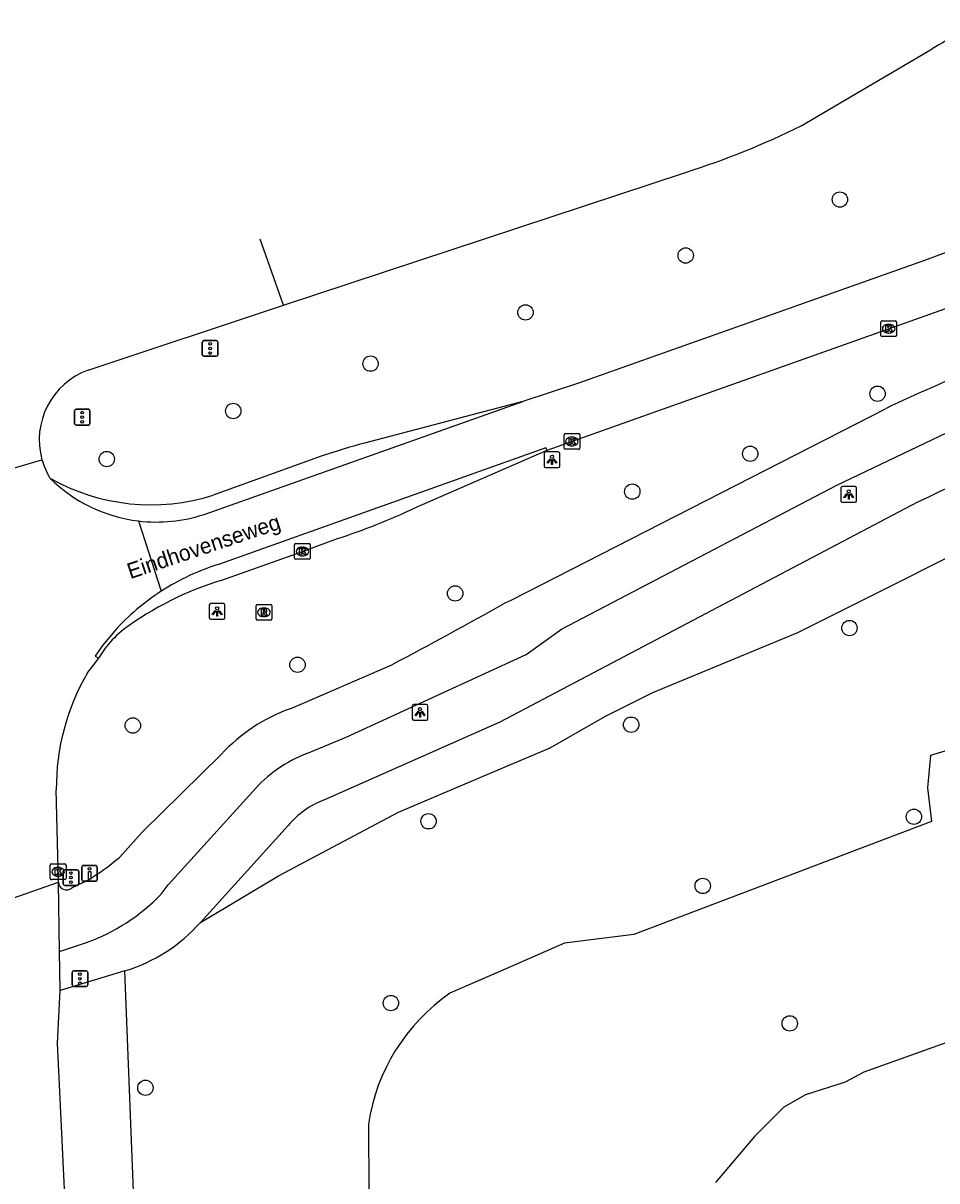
# Model space of a CAD drawing. Extents: x 160732 to 162105, y 387428 to 388479.
# Drawn here: x 161969.3 to 162027.5, y 388385.8 to 388459.5 of the extents above; entities that cross this region are included whole.
import ezdxf

# ---------------------------------------------------------------- set-up
doc = ezdxf.new("R2010")
doc.units = 0
for name, color, linetype in [('IMGEO_Berm_groen', 7, 'Continuous'), ('IMGEO_Boom', 7, 'Continuous'), ('IMGEO_Drukknoppaal', 7, 'Continuous'), ('IMGEO_Fietspad_gesloten', 7, 'Continuous'), ('IMGEO_Kolk', 7, 'Continuous'), ('IMGEO_Lichtpunt', 7, 'Continuous'), ('IMGEO_Loofbos', 7, 'Continuous'), ('IMGEO_Meer_plas_ven_vijver', 7, 'Continuous'), ('IMGEO_Openbare_ruimte_label', 7, 'Continuous'), ('IMGEO_Rijbaan_regionaal_gesloten', 7, 'Continuous'), ('IMGEO_Rioolput', 7, 'Continuous'), ('IMGEO_Verkeersregelinstallatiepaal', 7, 'Continuous'), ('IMGEO_Voetpad_open', 7, 'Continuous')]:
    doc.layers.add(name, color=color, linetype=linetype)

msp = doc.modelspace()

# ---------------------------------------------------------------- linework, layer by layer
at = {"layer": 'IMGEO_Berm_groen'}
for points in [[(161980.578, 388402.259), (161985.563, 388405.228), (161993.191, 388409.273), (162000, 388412.17), (162002.849, 388413.382), (162006.384, 388415.388), (162009.399, 388416.904), (162018.639, 388420.731), (162033.856, 388428.36), (162037.113, 388429.776), (162048.619, 388434.158), (162059.301, 388437.589)], [(161982.962, 388321.191), (161980.654, 388328.934), (161979.161, 388334.999), (161978.466, 388341.504), (161977.58, 388352.309), (161976.834, 388372.162), (161975.772, 388399.171)]]:
    msp.add_lwpolyline(points, dxfattribs=at)
at = {"layer": 'IMGEO_Boom'}
for centre in [(162021.311, 388448.309), (162011.489, 388444.746), (162001.287, 388441.119), (161991.418, 388437.855), (162023.708, 388435.94), (161982.675, 388434.839), (161974.618, 388431.778), (162015.599, 388432.115), (162008.089, 388429.704), (161996.807, 388423.215), (162021.918, 388421.01), (161986.764, 388418.669), (161976.276, 388414.802), (162008.017, 388414.854), (162026.025, 388408.988), (161995.11, 388408.698), (162012.574, 388404.58), (161992.714, 388397.119), (162018.114, 388395.825), (161977.078, 388391.722)]:
    msp.add_circle(centre, 0.489, dxfattribs=at)
at = {"layer": 'IMGEO_Drukknoppaal'}
for p, q in [((161973.024, 388404.98), (161973.024, 388405.78)), ((161973.024, 388405.78), (161973.024, 388404.98)), ((161973.124, 388405.88), (161973.914, 388405.88)), ((161973.914, 388405.88), (161973.124, 388405.88)), ((161974.014, 388405.78), (161974.014, 388404.98)), ((161974.014, 388404.98), (161974.014, 388405.78)), ((161973.914, 388404.88), (161973.124, 388404.88)), ((161973.124, 388404.88), (161973.914, 388404.88))]:
    msp.add_line(p, q, dxfattribs=at)
msp.add_lwpolyline([(161973.594, 388405.505), (161973.594, 388405.005), (161973.444, 388405.005), (161973.444, 388405.505), (161973.594, 388405.505)], dxfattribs=at)
msp.add_circle((161973.519, 388405.67), 0.085, dxfattribs=at)
for centre, start, end in [((161973.124, 388405.78), 90, 180), ((161973.124, 388405.78), 90, 180), ((161973.914, 388405.78), 0, 90), ((161973.914, 388405.78), 360, 90), ((161973.124, 388404.98), 180, 270), ((161973.124, 388404.98), 180, 270), ((161973.914, 388404.98), 270, 0), ((161973.914, 388404.98), 270, 0)]:
    msp.add_arc(centre, 0.1, start, end, dxfattribs=at)
at = {"layer": 'IMGEO_Fietspad_gesloten'}
for points in [[(161987.359, 388413.013), (161989.854, 388414.061), (162001.333, 388419.333), (162003.581, 388420.941), (162021.115, 388430.113), (162030.453, 388434.571), (162045.305, 388440.102), (162056.922, 388444.017), (162059.985, 388444.992)], [(162000, 388422.61), (162000.368, 388422.793), (162024.253, 388435.008)], [(161986.292, 388415.865), (161992.769, 388418.672)], [(161975.42, 388406.4), (161976.876, 388408.01), (161981.911, 388412.964)], [(161978.074, 388404.047), (161978.523, 388404.653), (161983.926, 388410.603)], [(161972.383, 388404.464), (161973.374, 388404.935)], [(161971.606, 388400.398), (161973.328, 388400.979)]]:
    msp.add_lwpolyline(points, dxfattribs=at)
for centre, radius, start, end in [((162103.961, 388264.098), 188.583, 111.02927, 115.00316), ((161827.107, 388731.471), 353.959, 297.90627, 299.23912), ((161990.043, 388405.442), 11.078, 109.7927, 137.23057), ((161990.371, 388405.072), 8.493, 110.77289, 139.36558), ((161966.129, 388417.215), 14.258, 300.54117, 310.66652), ((161972.04, 388404.835), 0.505, 182.35038, 312.74653), ((161969.099, 388412.725), 12.484, 289.79881, 315.96161)]:
    msp.add_arc(centre, radius, start, end, dxfattribs=at)
at = {"layer": 'IMGEO_Kolk'}
for p, q in [((162023.918, 388439.653), (162023.918, 388440.505)), ((162023.993, 388440.579), (162024.845, 388440.579)), ((162024.406, 388440.359), (162024.431, 388440.359)), ((162024.919, 388440.505), (162024.919, 388439.653)), ((162024.845, 388439.579), (162023.993, 388439.579)), ((162024.429, 388439.799), (162024.404, 388439.799)), ((162003.739, 388432.471), (162003.739, 388433.323)), ((162003.814, 388433.397), (162004.666, 388433.397)), ((162004.227, 388433.177), (162004.252, 388433.177)), ((162004.74, 388433.323), (162004.74, 388432.471)), ((162004.666, 388432.397), (162003.814, 388432.397)), ((162004.25, 388432.617), (162004.225, 388432.617)), ((161986.581, 388425.464), (161986.581, 388426.316)), ((161986.656, 388426.39), (161987.508, 388426.39)), ((161987.069, 388426.17), (161987.094, 388426.17)), ((161987.582, 388426.316), (161987.582, 388425.464)), ((161987.092, 388425.61), (161987.067, 388425.61)), ((161987.508, 388425.39), (161986.656, 388425.39)), ((161971.02, 388405.055), (161971.02, 388405.907)), ((161971.095, 388405.981), (161971.947, 388405.981)), ((161971.508, 388405.761), (161971.533, 388405.761)), ((161972.021, 388405.907), (161972.021, 388405.055)), ((161971.947, 388404.981), (161971.095, 388404.981)), ((161971.531, 388405.201), (161971.506, 388405.201))]:
    msp.add_line(p, q, dxfattribs=at)
for points in [[(162023.918, 388439.653), (162023.918, 388440.505)], [(162023.993, 388440.579), (162024.845, 388440.579)], [(162024.239, 388440.279), (162024.362, 388440.279), (162024.362, 388440.128), (162024.492, 388440.279), (162024.656, 388440.279), (162024.51, 388440.128), (162024.663, 388439.879), (162024.511, 388439.879), (162024.426, 388440.043), (162024.362, 388439.976), (162024.362, 388439.879), (162024.239, 388439.879), (162024.239, 388440.279)], [(162024.919, 388440.505), (162024.919, 388439.653)], [(162024.845, 388439.579), (162023.993, 388439.579)], [(162003.739, 388432.471), (162003.739, 388433.323)], [(162003.814, 388433.397), (162004.666, 388433.397)], [(162004.06, 388433.097), (162004.183, 388433.097), (162004.183, 388432.946), (162004.313, 388433.097), (162004.477, 388433.097), (162004.331, 388432.946), (162004.484, 388432.697), (162004.332, 388432.697), (162004.247, 388432.861), (162004.183, 388432.794), (162004.183, 388432.697), (162004.06, 388432.697), (162004.06, 388433.097)], [(162004.74, 388433.323), (162004.74, 388432.471)], [(162004.666, 388432.397), (162003.814, 388432.397)], [(161986.581, 388425.464), (161986.581, 388426.316)], [(161986.656, 388426.39), (161987.508, 388426.39)], [(161987.582, 388426.316), (161987.582, 388425.464)], [(161986.902, 388426.09), (161987.025, 388426.09), (161987.025, 388425.939), (161987.155, 388426.09), (161987.319, 388426.09), (161987.173, 388425.939), (161987.326, 388425.69), (161987.174, 388425.69), (161987.089, 388425.854), (161987.025, 388425.787), (161987.025, 388425.69), (161986.902, 388425.69), (161986.902, 388426.09)], [(161987.508, 388425.39), (161986.656, 388425.39)], [(161971.02, 388405.055), (161971.02, 388405.907)], [(161971.095, 388405.981), (161971.947, 388405.981)], [(161971.341, 388405.681), (161971.464, 388405.681), (161971.464, 388405.53), (161971.594, 388405.681), (161971.758, 388405.681), (161971.612, 388405.53), (161971.765, 388405.281), (161971.613, 388405.281), (161971.528, 388405.445), (161971.464, 388405.378), (161971.464, 388405.281), (161971.341, 388405.281), (161971.341, 388405.681)], [(161972.021, 388405.907), (161972.021, 388405.055)], [(161971.947, 388404.981), (161971.095, 388404.981)]]:
    msp.add_lwpolyline(points, dxfattribs=at)
for centre, start, end in [((162023.995, 388440.503), 91.55205, 178.44795), ((162023.995, 388440.503), 91.55205, 178.44795), ((162024.843, 388440.503), 1.55205, 88.44795), ((162024.843, 388440.503), 1.55205, 88.44795), ((162023.995, 388439.655), 181.55205, 268.44795), ((162023.995, 388439.655), 181.55205, 268.44795), ((162024.843, 388439.655), 271.55205, 358.44795), ((162024.843, 388439.655), 271.55205, 358.44795), ((162003.816, 388433.321), 91.55205, 178.44795), ((162003.816, 388433.321), 91.55205, 178.44795), ((162004.664, 388433.321), 1.55205, 88.44795), ((162004.664, 388433.321), 1.55205, 88.44795), ((162003.816, 388432.473), 181.55205, 268.44795), ((162003.816, 388432.473), 181.55205, 268.44795), ((162004.664, 388432.473), 271.55205, 358.44795), ((162004.664, 388432.473), 271.55205, 358.44795), ((161986.658, 388426.314), 91.55205, 178.44795), ((161986.658, 388426.314), 91.55205, 178.44795), ((161987.506, 388426.314), 1.55205, 88.44795), ((161987.506, 388426.314), 1.55205, 88.44795), ((161986.658, 388425.466), 181.55205, 268.44795), ((161986.658, 388425.466), 181.55205, 268.44795), ((161987.506, 388425.466), 271.55205, 358.44795), ((161987.506, 388425.466), 271.55205, 358.44795), ((161971.097, 388405.905), 91.55205, 178.44795), ((161971.097, 388405.905), 91.55205, 178.44795), ((161971.945, 388405.905), 1.55205, 88.44795), ((161971.945, 388405.905), 1.55205, 88.44795), ((161971.097, 388405.057), 181.55205, 268.44795), ((161971.097, 388405.057), 181.55205, 268.44795), ((161971.945, 388405.057), 271.55205, 358.44795), ((161971.945, 388405.057), 271.55205, 358.44795)]:
    msp.add_arc(centre, 0.0765, start, end, dxfattribs=at)
for centre, major_axis, ratio, start_param, end_param in [((162024.405, 388440.079), (-0.387, 0.002), 0.722429, 4.712389, 7.853982), ((162024.43, 388440.079), (-0.39, 0.002), 0.717154, 1.570796, 4.712389), ((162004.226, 388432.897), (-0.387, 0.002), 0.722429, 4.712389, 7.853982), ((162004.251, 388432.897), (-0.39, 0.002), 0.717154, 1.570796, 4.712389), ((161987.068, 388425.89), (-0.387, 0.002), 0.722429, 4.712389, 7.853982), ((161987.093, 388425.89), (-0.39, 0.002), 0.717154, 1.570796, 4.712389), ((161971.507, 388405.481), (-0.387, 0.002), 0.722429, 4.712389, 7.853982), ((161971.532, 388405.481), (-0.39, 0.002), 0.717154, 1.570796, 4.712389)]:
    msp.add_ellipse(centre, major_axis=major_axis, ratio=ratio, start_param=start_param, end_param=end_param, dxfattribs=at)
at = {"layer": 'IMGEO_Lichtpunt'}
for p, q in [((162002.475, 388432.134), (162002.475, 388431.327)), ((162002.475, 388432.134), (162002.475, 388431.327)), ((162003.377, 388432.229), (162002.569, 388432.229)), ((162003.377, 388432.229), (162002.569, 388432.229)), ((162003.471, 388431.327), (162003.471, 388432.134)), ((162003.471, 388431.327), (162003.471, 388432.134)), ((162002.569, 388431.233), (162003.377, 388431.233)), ((162002.569, 388431.233), (162003.377, 388431.233)), ((162021.373, 388429.925), (162021.373, 388429.118)), ((162021.373, 388429.925), (162021.373, 388429.118)), ((162022.275, 388430.02), (162021.467, 388430.02)), ((162022.275, 388430.02), (162021.467, 388430.02)), ((162022.369, 388429.118), (162022.369, 388429.925)), ((162022.369, 388429.118), (162022.369, 388429.925)), ((162021.467, 388429.024), (162022.275, 388429.024)), ((162021.467, 388429.024), (162022.275, 388429.024)), ((161982.048, 388422.567), (161981.24, 388422.567)), ((161982.048, 388422.567), (161981.24, 388422.567)), ((161981.146, 388422.472), (161981.146, 388421.665)), ((161981.146, 388422.472), (161981.146, 388421.665)), ((161982.142, 388421.665), (161982.142, 388422.472)), ((161982.142, 388421.665), (161982.142, 388422.472)), ((161981.24, 388421.571), (161982.048, 388421.571)), ((161981.24, 388421.571), (161982.048, 388421.571)), ((161994.074, 388416.042), (161994.074, 388415.235)), ((161994.074, 388416.042), (161994.074, 388415.235)), ((161994.976, 388416.137), (161994.168, 388416.137)), ((161994.976, 388416.137), (161994.168, 388416.137)), ((161995.07, 388415.235), (161995.07, 388416.042)), ((161995.07, 388415.235), (161995.07, 388416.042)), ((161994.168, 388415.141), (161994.976, 388415.141)), ((161994.168, 388415.141), (161994.976, 388415.141))]:
    msp.add_line(p, q, dxfattribs=at)
for points in [[(162002.849, 388431.798), (162002.888, 388431.77), (162002.7, 388431.508), (162002.662, 388431.535), (162002.849, 388431.798)], [(162002.951, 388431.75), (162002.998, 388431.75), (162002.998, 388431.428), (162002.951, 388431.428), (162002.951, 388431.75)], [(162003.061, 388431.77), (162003.099, 388431.797), (162003.286, 388431.535), (162003.247, 388431.507), (162003.061, 388431.77)], [(162021.747, 388429.589), (162021.786, 388429.561), (162021.598, 388429.299), (162021.56, 388429.326), (162021.747, 388429.589)], [(162021.849, 388429.541), (162021.896, 388429.541), (162021.896, 388429.219), (162021.849, 388429.219), (162021.849, 388429.541)], [(162021.959, 388429.561), (162021.997, 388429.588), (162022.184, 388429.326), (162022.145, 388429.298), (162021.959, 388429.561)], [(161981.52, 388422.136), (161981.559, 388422.108), (161981.371, 388421.846), (161981.333, 388421.873), (161981.52, 388422.136)], [(161981.622, 388422.088), (161981.669, 388422.088), (161981.669, 388421.766), (161981.622, 388421.766), (161981.622, 388422.088)], [(161981.732, 388422.108), (161981.77, 388422.135), (161981.957, 388421.873), (161981.918, 388421.845), (161981.732, 388422.108)], [(161994.448, 388415.706), (161994.487, 388415.678), (161994.299, 388415.416), (161994.261, 388415.443), (161994.448, 388415.706)], [(161994.55, 388415.658), (161994.597, 388415.658), (161994.597, 388415.336), (161994.55, 388415.336), (161994.55, 388415.658)], [(161994.66, 388415.678), (161994.698, 388415.705), (161994.885, 388415.443), (161994.846, 388415.415), (161994.66, 388415.678)]]:
    msp.add_lwpolyline(points, dxfattribs=at)
for centre in [(162002.974, 388431.932), (162021.872, 388429.723), (161981.645, 388422.27), (161994.573, 388415.84)]:
    msp.add_circle(centre, 0.0994, dxfattribs=at)
for centre, start, end in [((162002.569, 388432.134), 90, 180), ((162002.569, 388432.134), 90, 180), ((162003.377, 388432.134), 0, 90), ((162003.377, 388432.134), 0, 90), ((162002.569, 388431.327), 180, 270), ((162002.569, 388431.327), 180, 270), ((162003.377, 388431.327), 270, 0), ((162003.377, 388431.327), 270, 360), ((162021.467, 388429.925), 90, 180), ((162021.467, 388429.925), 90, 180), ((162022.275, 388429.925), 0, 90), ((162022.275, 388429.925), 0, 90), ((162021.467, 388429.118), 180, 270), ((162021.467, 388429.118), 180, 270), ((162022.275, 388429.118), 270, 0), ((162022.275, 388429.118), 270, 360), ((161981.24, 388422.472), 90, 180), ((161981.24, 388422.472), 90, 180), ((161982.048, 388422.472), 0, 90), ((161982.048, 388422.472), 0, 90), ((161981.24, 388421.665), 180, 270), ((161981.24, 388421.665), 180, 270), ((161982.048, 388421.665), 270, 0), ((161982.048, 388421.665), 270, 360), ((161994.168, 388416.042), 90, 180), ((161994.168, 388416.042), 90, 180), ((161994.976, 388416.042), 0, 90), ((161994.976, 388416.042), 0, 90), ((161994.168, 388415.235), 180, 270), ((161994.168, 388415.235), 180, 270), ((161994.976, 388415.235), 270, 0), ((161994.976, 388415.235), 270, 360)]:
    msp.add_arc(centre, 0.0946, start, end, dxfattribs=at)
at = {"layer": 'IMGEO_Loofbos'}
for points in [[(162027.992, 388413.168), (162027.075, 388412.901), (162026.89, 388410.821), (162027.135, 388408.692), (162008.196, 388401.496), (162003.779, 388400.927), (162000, 388399.286), (161996.468, 388397.753)], [(161991.279, 388389.406), (161991.31, 388385.068), (161990.183, 388371.069), (161990.589, 388351.636), (161991.239, 388342.931), (161992.125, 388335.555), (161993.382, 388328.41), (161995.634, 388318.477)]]:
    msp.add_lwpolyline(points, dxfattribs=at)
msp.add_arc((162003.575, 388387.548), 12.436, 124.8564, 171.40843, dxfattribs=at)
at = {"layer": 'IMGEO_Meer_plas_ven_vijver'}
msp.add_lwpolyline([(162030.49, 388395.455), (162022.825, 388392.715), (162021.645, 388392.076), (162019.118, 388391.281), (162017.74, 388390.479), (162015.865, 388388.625), (162013.38, 388385.693)], dxfattribs=at)
at = {"layer": 'IMGEO_Rijbaan_regionaal_gesloten'}
for points in [[(162018.853, 388453.013), (162027.185, 388457.903)], [(162049.935, 388453.041), (162026.706, 388444.424), (162004.724, 388436.629), (162001.106, 388435.443)], [(161985.868, 388441.576), (162011.487, 388450.043)], [(161985.868, 388441.576), (161984.381, 388445.79)], [(162002.658, 388432.334), (162032.176, 388442.84)], [(161973.432, 388437.437), (161985.868, 388441.576)], [(161980.828, 388428.253), (162001.106, 388435.443)], [(162001.106, 388435.443), (161991.037, 388432.797)], [(162002.658, 388432.334), (162002.588, 388432.489), (161981.799, 388425.088)], [(161994.243, 388428.664), (162002.658, 388432.334)], [(161947.058, 388424.887), (161970.49, 388431.727)], [(161988.339, 388431.988), (161981.402, 388429.471)], [(161976.63, 388427.836), (161978.074, 388423.35)], [(161981.886, 388424.037), (161987.082, 388425.89), (161989.303, 388426.706)], [(161975.121, 388420.832), (161974.337, 388419.899), (161973.873, 388419.23), (161974.103, 388419.097)], [(161974.103, 388419.097), (161974.581, 388419.803)], [(161973.393, 388418.161), (161974.103, 388419.097)], [(161971.536, 388404.814), (161971.402, 388410.714)], [(161964.065, 388402.209), (161971.536, 388404.814)], [(161971.606, 388400.398), (161971.536, 388404.814)], [(161971.645, 388397.927), (161971.606, 388400.398)], [(161973.275, 388364.205), (161972.086, 388381.722), (161971.469, 388394.565), (161971.645, 388397.927)]]:
    msp.add_lwpolyline(points, dxfattribs=at)
for centre, radius, start, end in [((162034.087, 388447.293), 12.657, 104.48441, 123.04438), ((161996.091, 388498.845), 51.173, 287.50878, 296.41019), ((161975.028, 388433.002), 4.714, 109.79306, 195.68859), ((162006.372, 388376.751), 58.106, 105.30262, 108.08028), ((161975.034, 388433.003), 4.719, 195.68806, 211.20508), ((161977.795, 388437.436), 9.67, 225.33505, 263.08307), ((161977.452, 388442.001), 13.138, 240.5732, 287.4988), ((161976.304, 388466.713), 42.066, 287.99995, 295.24247), ((161977.795, 388437.445), 9.679, 263.08523, 288.26028), ((161986.174, 388410.851), 14.894, 107.08122, 122.94415), ((161987.853, 388404.49), 20.438, 106.97474, 126.51733), ((161986.149, 388410.89), 14.848, 122.94463, 137.96331), ((161979.945, 388415.559), 6.84, 128.45628, 141.64686), ((161985.967, 388410.81), 14.565, 149.68709, 180.37635)]:
    msp.add_arc(centre, radius, start, end, dxfattribs=at)
at = {"layer": 'IMGEO_Rioolput'}
for p, q in [((161984.199, 388422.517), (161985.051, 388422.517)), ((161984.124, 388421.591), (161984.124, 388422.443)), ((161984.635, 388421.737), (161984.61, 388421.737)), ((161984.612, 388422.297), (161984.637, 388422.297)), ((161985.125, 388422.443), (161985.125, 388421.591)), ((161985.051, 388421.517), (161984.199, 388421.517))]:
    msp.add_line(p, q, dxfattribs=at)
for points in [[(161984.199, 388422.517), (161985.051, 388422.517)], [(161984.124, 388421.591), (161984.124, 388422.443)], [(161984.713, 388422.215), (161984.461, 388422.217), (161984.461, 388421.817)], [(161984.461, 388421.817), (161984.585, 388421.817), (161984.585, 388421.979), (161984.596, 388421.979)], [(161984.639, 388422.136), (161984.585, 388422.136), (161984.585, 388422.055)], [(161984.585, 388422.055), (161984.637, 388422.055)], [(161984.643, 388421.95), (161984.714, 388421.817), (161984.854, 388421.817), (161984.789, 388421.943)], [(161985.125, 388422.443), (161985.125, 388421.591)], [(161985.051, 388421.517), (161984.199, 388421.517)]]:
    msp.add_lwpolyline(points, dxfattribs=at)
for centre, radius, start, end in [((161984.201, 388422.441), 0.0765, 91.55205, 178.44795), ((161984.201, 388422.441), 0.0765, 91.55205, 178.44795), ((161985.049, 388422.441), 0.0765, 1.55205, 88.44795), ((161985.049, 388422.441), 0.0765, 1.55205, 88.44795), ((161984.595, 388421.926), 0.0533, 26.02933, 88.69889), ((161984.621, 388422.244), 0.19, 274.7715, 282.96867), ((161984.645, 388422.04), 0.0964, 77.00612, 93.18647), ((161984.659, 388422.097), 0.0378, 276.66336, 79.67722), ((161984.712, 388422.105), 0.109, 350.36119, 89.41601), ((161984.71, 388422.105), 0.112, 277.58423, 350.98172), ((161984.694, 388421.89), 0.108, 29.51342, 73.79051), ((161984.201, 388421.593), 0.0765, 181.55205, 268.44795), ((161984.201, 388421.593), 0.0765, 181.55205, 268.44795), ((161985.049, 388421.593), 0.0765, 271.55205, 358.44795), ((161985.049, 388421.593), 0.0765, 271.55205, 358.44795)]:
    msp.add_arc(centre, radius, start, end, dxfattribs=at)
for centre, major_axis, ratio, start_param, end_param in [((161984.611, 388422.017), (-0.387, 0.002), 0.722429, 4.712389, 7.853982), ((161984.636, 388422.017), (-0.39, 0.002), 0.717154, 1.570796, 4.712389)]:
    msp.add_ellipse(centre, major_axis=major_axis, ratio=ratio, start_param=start_param, end_param=end_param, dxfattribs=at)
at = {"layer": 'IMGEO_Verkeersregelinstallatiepaal'}
for p, q in [((161980.702, 388438.423), (161980.702, 388439.223)), ((161980.702, 388439.223), (161980.702, 388438.423)), ((161980.802, 388439.323), (161981.592, 388439.323)), ((161981.592, 388439.323), (161980.802, 388439.323)), ((161981.692, 388439.223), (161981.692, 388438.423)), ((161981.692, 388438.423), (161981.692, 388439.223)), ((161981.592, 388438.323), (161980.802, 388438.323)), ((161980.802, 388438.323), (161981.592, 388438.323)), ((161972.559, 388434.045), (161972.559, 388434.845)), ((161972.559, 388434.845), (161972.559, 388434.045)), ((161972.659, 388434.945), (161973.449, 388434.945)), ((161973.449, 388434.945), (161972.659, 388434.945)), ((161973.549, 388434.845), (161973.549, 388434.045)), ((161973.549, 388434.045), (161973.549, 388434.845)), ((161973.449, 388433.945), (161972.659, 388433.945)), ((161972.659, 388433.945), (161973.449, 388433.945)), ((161971.842, 388404.713), (161971.842, 388405.513)), ((161971.842, 388405.513), (161971.842, 388404.713)), ((161971.942, 388405.613), (161972.732, 388405.613)), ((161972.732, 388405.613), (161971.942, 388405.613)), ((161972.832, 388405.513), (161972.832, 388404.713)), ((161972.832, 388404.713), (161972.832, 388405.513)), ((161972.732, 388404.613), (161971.942, 388404.613)), ((161971.942, 388404.613), (161972.732, 388404.613)), ((161972.415, 388398.272), (161972.415, 388399.072)), ((161972.415, 388399.072), (161972.415, 388398.272)), ((161972.515, 388399.172), (161973.305, 388399.172)), ((161973.305, 388399.172), (161972.515, 388399.172)), ((161973.405, 388399.072), (161973.405, 388398.272)), ((161973.405, 388398.272), (161973.405, 388399.072)), ((161973.305, 388398.172), (161972.515, 388398.172)), ((161972.515, 388398.172), (161973.305, 388398.172))]:
    msp.add_line(p, q, dxfattribs=at)
for centre in [(161981.197, 388439.113), (161981.197, 388438.823), (161981.197, 388438.533), (161973.054, 388434.735), (161973.054, 388434.445), (161973.054, 388434.155), (161972.337, 388405.403), (161972.337, 388405.113), (161972.337, 388404.823), (161972.91, 388398.962), (161972.91, 388398.672), (161972.91, 388398.382)]:
    msp.add_circle(centre, 0.085, dxfattribs=at)
for centre, start, end in [((161980.802, 388439.223), 90, 180), ((161980.802, 388439.223), 90, 180), ((161981.592, 388439.223), 0, 90), ((161981.592, 388439.223), 360, 90), ((161980.802, 388438.423), 180, 270), ((161980.802, 388438.423), 180, 270), ((161981.592, 388438.423), 270, 0), ((161981.592, 388438.423), 270, 0), ((161972.659, 388434.845), 90, 180), ((161972.659, 388434.845), 90, 180), ((161973.449, 388434.845), 0, 90), ((161973.449, 388434.845), 360, 90), ((161972.659, 388434.045), 180, 270), ((161972.659, 388434.045), 180, 270), ((161973.449, 388434.045), 270, 0), ((161973.449, 388434.045), 270, 0), ((161971.942, 388405.513), 90, 180), ((161971.942, 388405.513), 90, 180), ((161972.732, 388405.513), 0, 90), ((161972.732, 388405.513), 360, 90), ((161971.942, 388404.713), 180, 270), ((161971.942, 388404.713), 180, 270), ((161972.732, 388404.713), 270, 0), ((161972.732, 388404.713), 270, 0), ((161972.515, 388399.072), 90, 180), ((161972.515, 388399.072), 90, 180), ((161973.305, 388399.072), 0, 90), ((161973.305, 388399.072), 360, 90), ((161972.515, 388398.272), 180, 270), ((161972.515, 388398.272), 180, 270), ((161973.305, 388398.272), 270, 0), ((161973.305, 388398.272), 270, 0)]:
    msp.add_arc(centre, 0.1, start, end, dxfattribs=at)
at = {"layer": 'IMGEO_Voetpad_open'}
for points in [[(162026.257, 388429.034), (161999.647, 388415.01), (161988.479, 388410.064)], [(161986.161, 388408.424), (161980.578, 388402.259)], [(161975.772, 388399.171), (161971.645, 388397.927)]]:
    msp.add_lwpolyline(points, dxfattribs=at)
for centre, radius, start, end in [((162112.729, 388246.303), 202.158, 108.39051, 115.32458), ((161990.436, 388404.84), 5.579, 110.53675, 140.02255), ((161972.763, 388409.139), 10.412, 286.80005, 318.64388)]:
    msp.add_arc(centre, radius, start, end, dxfattribs=at)

# ---------------------------------------------------------------- texts
at = {"layer": 'IMGEO_Openbare_ruimte_label'}
msp.add_text('Eindhovenseweg', height=1, rotation=18.48933, dxfattribs=at).set_placement((161976.115, 388424.123))

doc.saveas('drawing.dxf')
